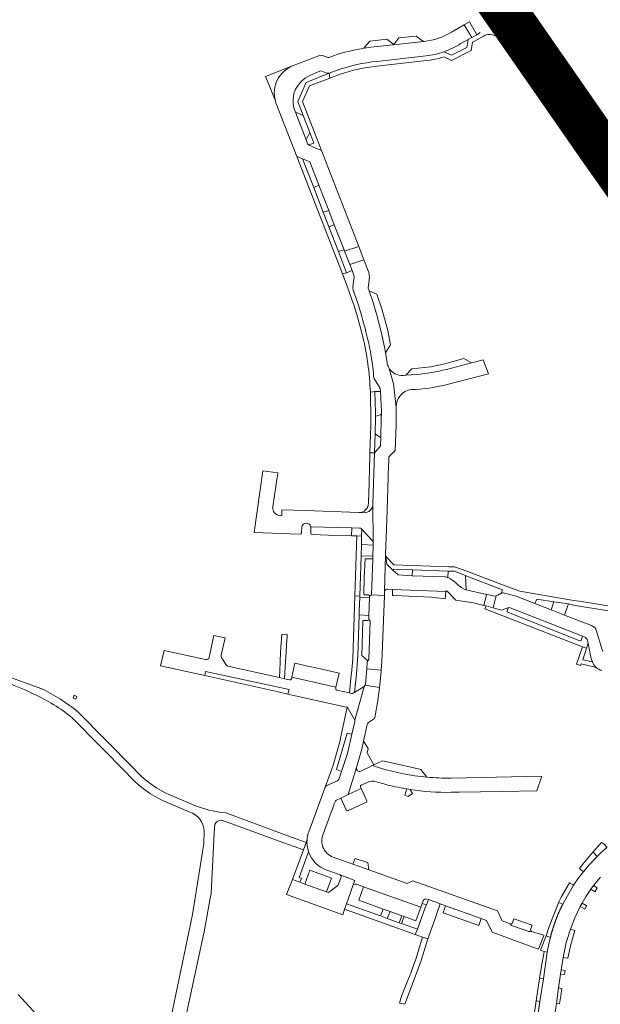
# Model space of a CAD drawing. Header units: metres. Extents: x 166325 to 190320, y 381923 to 404576.
# Tile 711 of 1056: x 177029 to 177224, y 394529 to 394860. Entities that reach past the tile are written whole.
import ezdxf

# ---------------------------------------------------------------- set-up
doc = ezdxf.new("R2010")
doc.units = ezdxf.units.M
for name, color, linetype, lineweight in [('B-WE-VH-VERHARDING_ASFALT-GV', 8, 'Continuous', 18), ('B-WE-VH-VERHARDING_BETONSTRAATSTEEN-GV', 8, 'Continuous', 18), ('B-WE-VH-VERHARDING_FUNDERING_ZAND-GV', 8, 'Continuous', 18), ('B-WE-VH-VERHARDING_GESLOTEN-GV', 8, 'Continuous', 18), ('B-WE-VH-VERHARDING_N-WEG', 8, 'Continuous', 18), ('B-WE-VH-VERHARDING_STRAATBAKSTEEN-GV', 8, 'Continuous', 18), ('X-XX-AL-TEKENBLAD-T50', 4, 'Continuous', 50)]:
    doc.layers.add(name, color=color, linetype=linetype, lineweight=lineweight)
doc.styles.add('NLCS-ISO-M500-T50', font='NLCS-ISO.ttf', dxfattribs={"height": 2.5})

msp = doc.modelspace()

# ---------------------------------------------------------------- linework, layer by layer
at = {"layer": 'B-WE-VH-VERHARDING_ASFALT-GV', "flags": 128}
msp.add_lwpolyline([(177035.567, 394524.336), (177028.198, 394532.403)], dxfattribs=at)
at = {"layer": 'B-WE-VH-VERHARDING_BETONSTRAATSTEEN-GV', "flags": 128}
for points in [[(177184.549, 394868.913), (177186.26, 394866.43), (177193.862, 394855.4), (177194.168, 394854.956), (177197.618, 394849.951), (177200.199, 394846.207), (177204.9, 394839.388), (177217.582, 394820.99), (177218.28, 394819.972), (177223.336, 394823.438), (177214.913, 394835.63), (177214.698, 394835.94), (177211.834, 394840.082), (177209.269, 394843.791), (177198.926, 394858.747), (177196.404, 394862.392), (177194.848, 394864.643), (177184.915, 394879.006), (177179.158, 394887.33), (177174.975, 394893.379), (177170.876, 394899.306), (177161.35, 394914.215)], [(177176.665, 394851.703), (177179.357, 394853.183), (177180.52, 394853.822), (177177.96, 394858.106), (177173.73, 394855.679)], [(177187.526, 394854.695), (177190.101, 394853.952), (177188.716, 394855.913), (177188.069, 394856.2)], [(177171.084, 394847.326), (177173.721, 394846.094), (177180.259, 394849.461), (177180.799, 394852.222), (177184.335, 394854.208)], [(177183.368, 394855.483), (177182.211, 394854.751), (177180.52, 394853.822), (177179.357, 394853.183), (177178.837, 394850.529), (177173.687, 394847.876), (177171.171, 394849.052)], [(177178.837, 394850.529), (177179.357, 394853.183), (177176.665, 394851.703)], [(177164.547, 394852.539), (177164.302, 394852.512), (177154.264, 394851.417), (177154.155, 394851.405), (177146.594, 394850.58), (177144.397, 394850.262), (177144.276, 394850.244), (177143.903, 394850.182)], [(177171.171, 394849.052), (177173.687, 394847.876), (177178.837, 394850.529)], [(177134.411, 394847.82), (177132.522, 394847.127), (177132.169, 394847.092), (177130.43, 394847.848), (177129.718, 394847.917), (177120.332, 394844.275)], [(177148.662, 394844.181), (177165.33, 394846.072), (177166.515, 394846.223)], [(177165.158, 394847.642), (177148.673, 394845.815)], [(177120.332, 394844.275), (177111.235, 394840.755), (177114.542, 394832.603)], [(177126.13, 394841.041), (177129.438, 394842.52), (177129.789, 394842.609), (177130.189, 394842.54), (177131.87, 394841.835), (177132.57, 394841.816), (177135.351, 394842.896)], [(177135.351, 394842.896), (177132.57, 394841.816), (177132.837, 394840.214), (177136.26, 394841.531)], [(177114.542, 394832.603), (177114.751, 394831.946), (177121.741, 394813.909), (177123.704, 394813.107), (177125.893, 394812.213), (177126.125, 394812.037), (177129.173, 394804.2), (177132.458, 394795.756), (177134.341, 394790.914), (177137.604, 394782.526), (177137.802, 394782.017), (177142.592, 394783.58), (177130.038, 394815.897), (177128.126, 394816.711), (177125.933, 394817.643), (177125.665, 394817.799), (177125.385, 394818.18), (177124.885, 394819.48), (177121.307, 394828.775), (177120.895, 394829.845)], [(177151.347, 394749.219), (177150.243, 394754.514), (177148.655, 394760.54), (177147.297, 394765.163), (177146.072, 394768.702), (177145.746, 394769.646), (177146.123, 394773.342), (177146.055, 394774.044), (177145.976, 394774.87), (177144.301, 394779.182), (177139.537, 394777.557), (177140.305, 394775.582), (177140.8, 394774.309)], [(177140.8, 394774.309), (177140.305, 394775.582), (177138.494, 394774.839), (177137.044, 394774.407), (177138.61, 394770.364), (177140.388, 394765.51)], [(177140.69, 394769.001), (177140.603, 394769.817), (177140.937, 394772.753)], [(177152.081, 394744.711), (177151.556, 394747.933), (177151.347, 394749.219)], [(177180.439, 394744.527), (177179.68, 394744.958), (177177.857, 394745.992), (177171.433, 394744.221), (177166.816, 394743.252), (177160.424, 394742.569), (177158.405, 394740.409), (177161.959, 394740.667)], [(177186.081, 394740.827), (177184.329, 394745.534), (177181.464, 394744.792), (177180.439, 394744.527), (177172.012, 394742.346)], [(177172.012, 394742.346), (177180.439, 394744.527)], [(177149.862, 394735.221), (177149.912, 394734.97), (177150.185, 394728.208), (177150.16, 394727.373), (177150.123, 394726.169), (177149.917, 394719.394), (177149.834, 394716.655), (177149.691, 394716.348), (177147.895, 394714.358), (177147.33, 394697.108), (177147.433, 394684.078), (177147.405, 394683.314), (177147.27, 394679.58), (177147.239, 394678.709), (177146.8, 394666.576), (177151.158, 394666.363), (177151.185, 394667.031), (177151.198, 394667.352), (177151.22, 394667.883), (177151.579, 394680.025), (177151.873, 394688.728), (177152.088, 394695.109), (177152.457, 394706.069), (177152.602, 394710.395), (177152.621, 394710.962), (177152.69, 394712.988), (177154.807, 394715.148), (177155.099, 394723.71), (177155.137, 394729.679), (177154.276, 394737.525), (177152.608, 394742.986)], [(177152.608, 394742.986), (177154.276, 394737.525), (177155.137, 394729.679)], [(177161.959, 394740.667), (177158.405, 394740.409), (177157.612, 394740.352)], [(177171.836, 394737.159), (177186.081, 394740.827)], [(177147.544, 394739.935), (177147.613, 394739.542), (177147.764, 394739.159), (177149.375, 394736.614)], [(177146.447, 394734.718), (177147.932, 394734.877), (177149.912, 394734.97), (177149.862, 394735.221)], [(177147.33, 394697.108), (177147.895, 394714.358), (177146.326, 394714.327), (177146.128, 394707.53)], [(177146.128, 394707.53), (177146.124, 394707.391), (177146.081, 394705.917), (177146.035, 394704.342), (177145.832, 394697.37)], [(177142.579, 394694.256), (177144.244, 394694.208)], [(177140.19, 394689.114), (177126.49, 394689.486), (177126.482, 394687.371)], [(177126.971, 394686.862), (177132.385, 394686.704), (177140.158, 394686.476), (177140.19, 394689.114)], [(177146.213, 394666.165), (177146.8, 394666.576), (177147.239, 394678.709), (177144.704, 394678.767), (177144.398, 394672.473), (177144.27, 394666.906)], [(177171.478, 394672.682), (177160.535, 394673.052), (177155.799, 394673.353), (177154.153, 394674.831), (177151.978, 394676.904), (177151.579, 394680.025), (177151.22, 394667.883)], [(177154.328, 394676.682), (177151.842, 394679.288), (177151.635, 394679.637), (177151.579, 394680.025), (177151.978, 394676.904), (177154.153, 394674.831), (177154.202, 394675.19), (177155.257, 394675.178), (177160.625, 394674.996), (177172.583, 394674.592), (177174.732, 394674.519), (177178.418, 394673.123), (177178.891, 394672.944), (177190.84, 394668.327), (177190.44, 394667.154)], [(177229.645, 394662.382), (177216.753, 394664.443), (177215.569, 394664.632), (177214.814, 394664.753), (177208.812, 394665.715), (177196.676, 394667.851), (177192.663, 394669.262), (177178.813, 394674.602), (177174.686, 394675.976), (177172.82, 394676.061), (177154.328, 394676.682)], [(177160.625, 394674.996), (177160.535, 394673.052), (177171.478, 394672.682)], [(177172.509, 394672.386), (177172.583, 394674.592), (177160.625, 394674.996)], [(177178.418, 394673.123), (177174.732, 394674.519), (177172.583, 394674.592), (177172.509, 394672.386)], [(177178.669, 394668.284), (177178.418, 394673.123)], [(177152.25, 394668.549), (177153.927, 394668.455), (177171.821, 394667.741)], [(177172.33, 394667.751), (177175.149, 394664.798), (177181.042, 394663.88), (177184.597, 394663.05), (177185.466, 394666.772)], [(177185.466, 394666.772), (177178.669, 394668.284)], [(177144.503, 394666.649), (177145.823, 394666.581)], [(177185.466, 394666.772), (177184.597, 394663.05), (177185.332, 394662.878), (177187.743, 394662.231), (177188.683, 394666.258)], [(177187.674, 394666.28), (177186.229, 394666.602), (177185.466, 394666.772)], [(177188.683, 394666.258), (177187.743, 394662.231), (177188.07, 394662.143), (177190.446, 394661.506)], [(177190.44, 394667.154), (177189.228, 394666.476)], [(177220.68, 394656.305), (177211.657, 394659.821), (177207.15, 394661.577), (177201.733, 394663.688), (177195.403, 394666.155), (177191.481, 394667.208)], [(177191.481, 394667.208), (177195.403, 394666.155), (177201.733, 394663.688), (177202.319, 394665.21), (177208.118, 394664.225), (177212.953, 394663.627), (177215.271, 394663.076), (177227.24, 394661.164)], [(177185.332, 394662.878), (177184.936, 394661.918), (177217.679, 394649.155), (177219.044, 394648.731), (177219.558, 394650.348), (177219.381, 394651.172)], [(177218.299, 394652.493), (177217.738, 394652.713), (177217.204, 394651.289), (177216.99, 394651.212), (177216.79, 394651.216), (177192.321, 394660.888), (177192.882, 394662.32), (177192.581, 394662.261), (177190.446, 394661.506), (177188.07, 394662.143), (177187.743, 394662.231), (177185.332, 394662.878)], [(177190.446, 394661.506), (177192.581, 394662.261), (177192.882, 394662.32), (177193.363, 394662.271), (177217.738, 394652.713), (177218.299, 394652.493)], [(177143.902, 394657.647), (177143.58, 394646.287), (177145.651, 394644.445), (177145.985, 394644.863), (177146.39, 394657.855), (177145.904, 394658.357)], [(177145.535, 394657.972), (177144.265, 394658.008)], [(177224.481, 394647.622), (177224.291, 394648.091), (177222.404, 394654.421)], [(177097.953, 394643.169), (177096.496, 394645.594), (177096.367, 394645.952), (177096.357, 394646.375), (177097.678, 394652.184), (177093.842, 394652.978), (177092.333, 394645.632)], [(177219.381, 394651.172), (177219.558, 394650.348), (177220.449, 394646.197), (177220.637, 394645.199), (177221.03, 394644.105)], [(177091.128, 394644.85), (177077.201, 394647.915), (177075.978, 394642.816), (177090.845, 394639.497), (177091.09, 394640.836), (177119.199, 394634.808), (177118.763, 394633.264), (177137.267, 394629.133), (177138.63, 394628.829), (177138.863, 394628.683), (177139.043, 394628.476), (177141.26, 394624.543), (177144.356, 394635.802), (177141.105, 394633.809), (177140.835, 394633.643), (177140.453, 394633.501), (177140.065, 394633.506), (177139.44, 394633.643), (177135.187, 394634.57)], [(177218.457, 394646.886), (177219.044, 394648.731), (177217.679, 394649.155), (177215.64, 394643.324), (177217.043, 394642.839), (177217.226, 394643.405), (177222.293, 394642.235)], [(177221.03, 394644.105), (177217.813, 394644.793), (177218.457, 394646.886)], [(177119.327, 394638.073), (177117.609, 394638.456), (177115.913, 394638.834), (177098.625, 394642.685)], [(177134.804, 394635.168), (177134.907, 394635.639), (177120.042, 394638.924), (177119.966, 394638.419)], [(177149.569, 394635.537), (177144.748, 394636.234), (177144.356, 394635.802), (177141.26, 394624.543), (177141.248, 394624.095), (177140.24, 394619.76), (177138.733, 394613.275), (177136.802, 394607.303)], [(177141.248, 394624.095), (177141.26, 394624.543), (177139.043, 394628.476), (177138.863, 394628.683), (177138.63, 394628.829), (177136.904, 394620.48)], [(177130.584, 394586.196), (177133.205, 394593.305), (177134.067, 394595.644), (177134.34, 394596.383), (177134.592, 394597.067), (177134.789, 394597.427), (177135.099, 394597.689), (177136.488, 394598.332), (177139.033, 394599.512), (177141.833, 394608.573), (177143.536, 394614.813), (177144.136, 394617.472), (177145.406, 394623.109), (177145.57, 394623.48), (177145.867, 394623.746), (177147.548, 394624.8), (177147.791, 394625.069), (177147.93, 394625.383)], [(177135.967, 394604.752), (177136.022, 394604.891), (177136.802, 394607.303), (177135.117, 394607.97), (177138.657, 394620.184), (177140.24, 394619.76), (177141.248, 394624.095)], [(177145.359, 394613.556), (177145.67, 394615.002), (177144.136, 394617.472), (177143.536, 394614.813), (177141.833, 394608.573)], [(177143.235, 394607.405), (177147.19, 394609.276), (177147.629, 394609.484), (177145.359, 394613.556)], [(177161.027, 394608.515), (177154.163, 394610.034), (177150.504, 394610.844), (177147.629, 394609.484), (177147.19, 394609.276), (177149.901, 394608.428)], [(177165.371, 394605.355), (177163.373, 394607.963), (177161.027, 394608.515)], [(177133.376, 394607.842), (177131.319, 394602.041), (177131.497, 394602.317), (177131.802, 394602.536), (177135.394, 394604.185)], [(177136.802, 394607.303), (177136.022, 394604.891), (177135.967, 394604.752)], [(177135.394, 394604.185), (177131.802, 394602.536), (177131.497, 394602.317), (177131.319, 394602.041), (177125.779, 394587.006)], [(177143.369, 394601.521), (177139.033, 394599.512), (177136.488, 394598.332), (177138.368, 394594.343)], [(177145.244, 394597.447), (177143.369, 394601.521)], [(177138.892, 394594.1), (177138.965, 394594.127), (177145.114, 394596.999)], [(177125.26, 394584.95), (177125.225, 394584.676), (177125.198, 394584.404)], [(177124.854, 394583.465), (177123.948, 394580.989), (177120.269, 394570.936), (177122.81, 394570.053), (177123.326, 394571.422), (177122.588, 394571.703), (177125.702, 394580.304)], [(177125.198, 394584.404), (177124.854, 394583.465)], [(177130.521, 394581.877), (177130.358, 394582.366)], [(177140.519, 394576.142), (177133.98, 394578.477)], [(177224.029, 394580.044), (177222.663, 394578.748), (177220.085, 394576.073), (177218.018, 394573.597), (177216.347, 394571.518), (177214.684, 394569.047), (177211.066, 394562.721), (177211.024, 394562.636), (177210.983, 394562.552), (177210.941, 394562.467), (177210.9, 394562.383), (177210.859, 394562.298), (177210.818, 394562.213), (177210.777, 394562.128), (177210.736, 394562.043), (177210.696, 394561.958), (177210.655, 394561.873), (177210.615, 394561.788), (177210.575, 394561.703), (177210.535, 394561.617), (177210.495, 394561.532), (177210.455, 394561.446), (177210.415, 394561.361), (177210.376, 394561.275), (177210.337, 394561.19), (177210.297, 394561.104), (177210.258, 394561.018), (177210.219, 394560.933), (177210.181, 394560.847), (177210.142, 394560.761), (177210.103, 394560.675), (177210.065, 394560.589), (177210.027, 394560.503), (177209.989, 394560.416), (177209.913, 394560.244), (177209.875, 394560.157), (177209.838, 394560.071), (177209.801, 394559.984), (177209.763, 394559.898), (177209.726, 394559.811), (177209.689, 394559.725), (177209.652, 394559.638), (177209.616, 394559.551), (177209.579, 394559.464), (177209.507, 394559.29), (177209.471, 394559.203), (177209.363, 394558.942), (177209.328, 394558.854), (177209.292, 394558.767), (177209.257, 394558.68), (177209.222, 394558.592), (177209.187, 394558.505), (177209.152, 394558.417), (177209.117, 394558.33), (177209.083, 394558.242), (177209.048, 394558.154), (177209.014, 394558.066), (177208.98, 394557.979), (177208.946, 394557.891), (177208.912, 394557.803), (177208.879, 394557.715), (177208.845, 394557.627), (177208.812, 394557.539), (177208.778, 394557.45), (177208.745, 394557.362), (177208.712, 394557.274), (177208.68, 394557.186), (177208.647, 394557.097), (177208.614, 394557.009), (177208.582, 394556.92), (177208.55, 394556.832), (177208.518, 394556.743), (177208.486, 394556.654), (177208.454, 394556.566), (177208.422, 394556.477), (177208.391, 394556.388), (177208.359, 394556.299), (177208.328, 394556.21), (177208.297, 394556.122), (177208.266, 394556.033), (177208.235, 394555.943), (177208.205, 394555.854), (177208.174, 394555.765), (177208.144, 394555.676), (177208.114, 394555.587), (177208.084, 394555.497), (177208.024, 394555.319), (177207.994, 394555.229), (177207.965, 394555.14), (177207.935, 394555.05), (177207.906, 394554.961), (177207.877, 394554.871), (177207.848, 394554.781), (177207.82, 394554.692), (177207.791, 394554.602), (177207.762, 394554.512), (177207.734, 394554.422), (177207.706, 394554.332), (177207.678, 394554.242), (177207.65, 394554.152), (177207.622, 394554.062), (177207.595, 394553.972), (177207.567, 394553.882), (177207.54, 394553.792), (177207.513, 394553.701), (177207.486, 394553.611), (177207.459, 394553.521), (177207.432, 394553.43), (177207.406, 394553.34), (177207.379, 394553.25), (177207.353, 394553.159), (177207.327, 394553.068), (177207.301, 394552.978), (177207.275, 394552.887), (177207.25, 394552.797), (177207.224, 394552.706), (177207.174, 394552.524), (177207.149, 394552.434), (177207.124, 394552.343), (177207.099, 394552.252), (177207.074, 394552.161), (177207.05, 394552.07), (177207.025, 394551.979), (177207.001, 394551.888), (177206.977, 394551.797), (177206.953, 394551.705), (177206.93, 394551.614), (177206.906, 394551.523), (177206.397, 394549.327), (177205.873, 394546.589), (177204.553, 394537.602), (177203.412, 394530.049), (177199.859, 394505.717)], [(177200.609, 394553.558), (177199.718, 394553.492), (177193.909, 394555.519), (177193.404, 394556.145), (177190.764, 394557.087), (177189.106, 394560.451), (177160.737, 394570.524), (177158.798, 394569.616), (177145.959, 394574.2), (177144.386, 394574.762), (177140.519, 394576.142)], [(177136.615, 394571.869), (177135.735, 394569.452), (177135.478, 394569.017), (177132.369, 394566.587), (177131.728, 394566.827), (177124.493, 394569.468), (177122.81, 394570.053), (177120.269, 394570.936), (177118.323, 394565.914), (177137.154, 394559.159), (177137.797, 394560.977), (177138.455, 394562.836), (177140.681, 394569.154)], [(177131.849, 394574.101), (177136.334, 394572.521), (177141.256, 394570.692), (177141.137, 394570.447), (177140.681, 394569.154), (177140.774, 394569.212), (177141.088, 394569.348), (177141.426, 394569.408), (177141.768, 394569.389), (177142.096, 394569.29), (177144.107, 394568.579), (177163.423, 394561.703), (177163.883, 394562.969)], [(177140.681, 394569.154), (177141.137, 394570.447), (177141.256, 394570.692), (177136.334, 394572.521)], [(177207.569, 394519.876), (177208.965, 394529.389), (177209.695, 394534.58), (177210.371, 394539.217), (177210.577, 394540.628), (177211.204, 394544.774), (177211.212, 394544.824), (177212.237, 394549.864), (177213.623, 394554.352), (177215.085, 394558.139), (177216.906, 394561.865), (177216.93, 394561.914), (177217.621, 394563.068), (177218.982, 394565.341), (177220.542, 394567.711), (177221.423, 394569.005), (177223.718, 394571.8)], [(177164.2, 394563.841), (177163.883, 394562.969), (177165.283, 394562.46), (177166.015, 394564.229)], [(177163.883, 394562.969), (177164.2, 394563.841)], [(177166.015, 394564.229), (177165.459, 394564.43)], [(177165.459, 394564.43), (177166.015, 394564.229), (177169.917, 394562.822), (177171.72, 394562.171), (177183.66, 394557.864), (177185.449, 394557.218), (177187.318, 394553.258), (177202.257, 394547.81), (177202.932, 394547.564), (177204.691, 394552.144), (177204.741, 394552.275), (177200.609, 394553.558)], [(177193.404, 394556.145), (177193.909, 394555.519), (177199.718, 394553.492), (177200.609, 394553.558)], [(177200.854, 394555.626), (177194.63, 394557.831), (177194.177, 394556.382)], [(177200.285, 394554.197), (177200.854, 394555.626)]]:
    msp.add_lwpolyline(points, dxfattribs=at)
for points in [[(177179.793, 394859.157), (177177.96, 394858.106), (177180.52, 394853.822), (177182.211, 394854.751)], [(177151.944, 394853.302), (177146.302, 394852.669), (177144.276, 394850.244), (177144.397, 394850.262), (177146.594, 394850.58), (177154.155, 394851.405), (177154.264, 394851.417), (177154.214, 394851.465), (177153.877, 394851.787)], [(177161.884, 394854.326), (177155.988, 394853.727), (177154.679, 394851.941), (177154.264, 394851.417), (177164.302, 394852.512)], [(177123.686, 394832.339), (177126.008, 394837.588), (177132.837, 394840.214), (177132.57, 394841.816), (177124.878, 394838.729), (177122.052, 394832.399), (177123.915, 394827.587), (177126.093, 394821.962), (177127.476, 394818.39), (177125.665, 394817.799), (177125.933, 394817.643), (177128.126, 394816.711), (177130.038, 394815.897), (177127.718, 394821.903)], [(177123.915, 394827.587), (177121.307, 394828.775), (177124.885, 394819.48), (177126.093, 394821.962)], [(177219.706, 394817.893), (177224.76, 394821.36), (177224.036, 394822.416), (177223.336, 394823.438), (177218.28, 394819.972), (177218.979, 394818.953)], [(177130.635, 394795.173), (177127.422, 394803.487), (177123.704, 394813.107), (177121.741, 394813.909), (177137.044, 394774.407), (177138.494, 394774.839), (177135.755, 394781.925), (177132.546, 394790.23)], [(177129.173, 394804.2), (177127.422, 394803.487), (177130.635, 394795.173), (177132.458, 394795.756)], [(177134.341, 394790.914), (177132.546, 394790.23), (177135.755, 394781.925), (177137.604, 394782.526)], [(177142.592, 394783.58), (177137.802, 394782.017), (177139.537, 394777.557), (177144.301, 394779.182)], [(177150.351, 394762.699), (177148.679, 394767.611), (177146.072, 394768.702), (177147.297, 394765.163), (177148.655, 394760.54), (177150.243, 394754.514), (177151.347, 394749.219), (177151.556, 394747.933), (177153.271, 394750.624), (177152.27, 394755.415)], [(177148.156, 394726.272), (177148.165, 394726.689), (177148.189, 394727.796), (177147.932, 394734.877), (177146.447, 394734.718), (177146.503, 394731.955), (177146.585, 394727.911), (177146.578, 394723.867), (177146.563, 394723.197), (177146.501, 394720.363), (177146.326, 394714.327), (177147.895, 394714.358), (177148.035, 394720.737)], [(177150.123, 394726.169), (177150.16, 394727.373), (177149.71, 394727.092), (177149.222, 394726.881), (177148.709, 394726.746), (177148.165, 394726.689), (177148.156, 394726.272), (177148.035, 394720.737), (177149.917, 394719.394)], [(177143.593, 394688.623), (177143.483, 394688.743), (177143.159, 394688.966), (177142.773, 394689.044), (177140.19, 394689.114), (177140.158, 394686.476), (177141.902, 394686.425), (177143.522, 394686.373)], [(177143.312, 394679.763), (177143.431, 394683.506), (177143.522, 394686.373), (177141.902, 394686.425), (177141.234, 394666.275), (177142.882, 394666.226)], [(177147.405, 394683.314), (177143.431, 394683.506), (177143.312, 394679.763), (177147.27, 394679.58)], [(177171.821, 394667.741), (177153.927, 394668.455), (177153.857, 394666.38), (177154.392, 394666.363), (177166.98, 394665.793), (177171.558, 394665.31)], [(177142.681, 394659.883), (177142.721, 394661.15), (177142.87, 394665.807), (177142.882, 394666.226), (177141.234, 394666.275), (177140.534, 394645.145), (177140.068, 394640.243), (177140.019, 394639.727), (177139.44, 394633.643), (177140.065, 394633.506), (177140.453, 394633.501), (177140.835, 394633.643), (177141.105, 394633.809), (177141.807, 394640.048), (177142.245, 394646.13)], [(177142.87, 394665.807), (177142.721, 394661.15), (177142.681, 394659.883), (177145.958, 394659.731), (177146.196, 394665.732)], [(177146.213, 394666.165), (177146.196, 394665.732), (177145.958, 394659.731), (177145.904, 394658.357), (177146.39, 394657.855), (177145.985, 394644.863), (177145.651, 394644.445), (177145.423, 394644.16), (177145.241, 394641.756), (177150.099, 394641.285), (177150.265, 394644.157), (177151.158, 394666.363), (177146.8, 394666.576)], [(177193.363, 394662.271), (177192.882, 394662.32), (177192.321, 394660.888), (177216.79, 394651.216), (177216.99, 394651.212), (177217.204, 394651.289), (177217.738, 394652.713)], [(177212.75, 394663.031), (177212.953, 394663.627), (177208.118, 394664.225), (177207.15, 394661.577), (177211.657, 394659.821)], [(177117.947, 394644.222), (177118.126, 394647.28), (177118.302, 394649.813), (177118.5, 394652.666), (177118.544, 394653.297), (177116.763, 394653.425), (177116.306, 394647.307), (177116.013, 394641.081), (177115.913, 394638.834), (177117.609, 394638.456)], [(177135.935, 394640.333), (177128.659, 394641.938), (177125.411, 394642.654), (177121.079, 394643.61), (177120.042, 394638.924), (177134.907, 394635.639)], [(177150.083, 394641.004), (177150.099, 394641.285), (177145.241, 394641.756), (177144.851, 394636.61), (177144.748, 394636.234), (177149.569, 394635.537), (177149.781, 394637.484)], [(177091.09, 394640.836), (177090.845, 394639.497), (177115.04, 394634.095), (177118.763, 394633.264), (177119.199, 394634.808)], [(177140.24, 394619.76), (177138.657, 394620.184), (177135.117, 394607.97), (177136.802, 394607.303), (177138.733, 394613.275)], [(177159.77, 394601.235), (177158.693, 394601.41), (177157.982, 394599.312), (177159.113, 394598.908), (177160.654, 394599.905)], [(177141.407, 394578.088), (177140.519, 394576.142), (177144.386, 394574.762), (177145.959, 394574.2), (177145.614, 394576.685), (177145.185, 394576.828)], [(177133.358, 394571.473), (177126.131, 394574.071), (177124.493, 394569.468), (177131.728, 394566.827)], [(177144.107, 394568.579), (177142.586, 394564.011), (177150.761, 394561.079), (177153.127, 394560.231), (177157.028, 394558.832), (177157.763, 394558.568), (177161.763, 394557.134), (177163.423, 394561.703)], [(177152.151, 394557.925), (177149.864, 394558.745), (177138.455, 394562.836), (177137.797, 394560.977), (177161.498, 394552.518), (177162.269, 394554.297), (177156.916, 394556.217), (177156.176, 394556.482)], [(177168.648, 394559.129), (177168.824, 394559.616), (177169.917, 394562.822), (177166.015, 394564.229), (177165.283, 394562.46), (177164.759, 394561.193), (177162.269, 394554.297), (177161.498, 394552.518), (177163.99, 394551.629), (177165.713, 394551.014)], [(177171.72, 394562.171), (177170.883, 394559.804), (177182.841, 394555.565), (177183.66, 394557.864)], [(177153.127, 394560.231), (177150.761, 394561.079), (177149.864, 394558.745), (177152.151, 394557.925)], [(177157.763, 394558.568), (177157.028, 394558.832), (177156.176, 394556.482), (177156.916, 394556.217)], [(177165.713, 394551.014), (177163.99, 394551.629), (177161.704, 394544.269), (177160.914, 394542.077), (177160.01, 394539.565), (177158.926, 394536.861), (177156.913, 394531.839), (177156.23, 394529.488), (177158.071, 394529.139), (177162.649, 394541.367), (177163.465, 394543.732)]]:
    msp.add_lwpolyline(points, close=True, dxfattribs=at)
at = {"layer": 'B-WE-VH-VERHARDING_BETONSTRAATSTEEN-GV'}
for points in [[(177173.73, 394855.679, -0.1162956), (177164.547, 394852.539)], [(177184.335, 394854.208, -0.2541162), (177187.526, 394854.695)], [(177143.903, 394850.182, 0.0383338), (177134.411, 394847.82)], [(177171.171, 394849.052, 0.0544034), (177176.665, 394851.703)], [(177165.158, 394847.642, 0.0551822), (177171.171, 394849.052)], [(177166.515, 394846.223, 0.0436023), (177171.084, 394847.326)], [(177114.542, 394832.603, -0.3834696), (177120.332, 394844.275)], [(177135.351, 394842.896, -0.0596727), (177148.673, 394845.815)], [(177136.26, 394841.531, -0.0566038), (177148.662, 394844.181)], [(177120.895, 394829.845, -0.3834641), (177126.13, 394841.041)], [(177140.937, 394772.753, 0.1676828), (177140.8, 394774.309)], [(177146.449, 394748.387, 0.0377945), (177140.69, 394769.001)], [(177140.388, 394765.51, -0.0221315), (177143.783, 394753.809)], [(177143.783, 394753.809, -0.051863), (177146.447, 394734.718)], [(177147.544, 394739.935, 0.034667), (177146.449, 394748.387)], [(177152.608, 394742.986, -0.0922427), (177152.081, 394744.711)], [(177157.612, 394740.352, -0.3129242), (177152.608, 394742.986)], [(177172.012, 394742.346, -0.0442764), (177161.959, 394740.667)], [(177160.196, 394735.55, 0.0437243), (177171.836, 394737.159)], [(177149.375, 394736.614, -0.1097254), (177149.862, 394735.221)], [(177155.137, 394729.679, -0.3881119), (177160.196, 394735.55)], [(177145.832, 394697.37, -0.4132229), (177142.579, 394694.256)], [(177126.482, 394687.371, 0.4028045), (177126.971, 394686.862)], [(177172.509, 394672.386, 0.0350885), (177171.478, 394672.682)], [(177175.662, 394670.18, 0.0964617), (177172.509, 394672.386)], [(177151.22, 394667.883, -0.3161542), (177152.25, 394668.549)], [(177171.821, 394667.741, -0.6326398), (177172.33, 394667.751)], [(177175.662, 394670.18, 0.1045752), (177178.669, 394668.284)], [(177144.27, 394666.906, 0.37561), (177144.503, 394666.649)], [(177145.823, 394666.581, -0.4193192), (177146.213, 394666.165)], [(177188.683, 394666.258, -0.128844), (177187.674, 394666.28)], [(177189.228, 394666.476, -0.0740274), (177188.683, 394666.258)], [(177191.481, 394667.208, 0.1537332), (177190.44, 394667.154)], [(177144.265, 394658.008, 0.428174), (177143.902, 394657.647)], [(177145.904, 394658.357, -0.3209236), (177145.535, 394657.972)], [(177222.404, 394654.421, 0.2777354), (177220.68, 394656.305)], [(177219.381, 394651.172, 0.2584777), (177218.299, 394652.493)], [(177092.333, 394645.632, -0.418228), (177091.128, 394644.85)], [(177098.625, 394642.685, -0.2057857), (177097.953, 394643.169)], [(177221.03, 394644.105, 0.1171339), (177222.293, 394642.235)], [(177222.293, 394642.235, 0.1124492), (177224.17, 394641.16)], [(177119.966, 394638.419, -0.409449), (177119.327, 394638.073)], [(177135.187, 394634.57, -0.4128949), (177134.804, 394635.168)], [(177147.93, 394625.383, 0.0215779), (177149.569, 394635.537)], [(177136.904, 394620.48, -0.0341704), (177133.376, 394607.842)], [(177141.833, 394608.573, 0.6389279), (177143.235, 394607.405)], [(177135.967, 394604.752, -0.1771882), (177135.394, 394604.185)], [(177145.114, 394596.999, 0.3704344), (177145.244, 394597.447)], [(177138.368, 394594.343, 0.3609443), (177138.892, 394594.1)], [(177125.779, 394587.006, 0.053986), (177125.26, 394584.95)], [(177130.358, 394582.366, -0.169187), (177130.584, 394586.196)], [(177125.702, 394580.304, -0.1038916), (177125.198, 394584.404)], [(177133.98, 394578.477, -0.217962), (177130.521, 394581.877)], [(177125.702, 394580.304, 0.2293122), (177131.849, 394574.101)], [(177136.334, 394572.521, -0.3974488), (177136.615, 394571.869)], [(177165.459, 394564.43, 0.4122915), (177164.2, 394563.841)], [(177194.177, 394556.382, -0.4671271), (177193.404, 394556.145)], [(177200.609, 394553.558, -0.3913875), (177200.285, 394554.197)]]:
    msp.add_lwpolyline(points, format="xyb", dxfattribs=at)
at = {"layer": 'B-WE-VH-VERHARDING_FUNDERING_ZAND-GV', "flags": 128}
for points in [[(177036.088, 394635.073), (176991.502, 394651.164)], [(177046.271, 394625.348), (177064.847, 394606.497)], [(177066.856, 394608.377), (177048.229, 394627.278)], [(177086.704, 394596.213), (177077.797, 394600.001)], [(177076.647, 394597.501), (177085.628, 394593.682)], [(177096.525, 394590.918), (177115.777, 394583.814), (177123.948, 394580.989), (177124.854, 394583.465), (177116.566, 394586.401), (177097.964, 394593.407)], [(177073.676, 394505.578), (177078.731, 394504.465), (177079.326, 394506.695), (177079.688, 394508.262), (177084.568, 394525.456), (177085.802, 394531.127), (177090.509, 394552.981), (177090.585, 394553.394), (177092.549, 394564.005), (177092.962, 394566.239), (177094.022, 394586.584), (177094.176, 394589.547)], [(177090.677, 394587.144), (177090.508, 394583.051), (177086.699, 394559.181), (177077.245, 394513.585)]]:
    msp.add_lwpolyline(points, dxfattribs=at)
at = {"layer": 'B-WE-VH-VERHARDING_FUNDERING_ZAND-GV'}
for points in [[(177006.47, 394643.207, -0.0440917), (177033.442, 394633.288)], [(177048.229, 394627.278, 0.0571985), (177036.088, 394635.073)], [(177033.442, 394633.288, -0.0612164), (177046.271, 394625.348)], [(177077.797, 394600.001, -0.0961358), (177066.856, 394608.377)], [(177064.847, 394606.497, 0.0962689), (177076.647, 394597.501)], [(177097.964, 394593.407, -0.0848974), (177086.704, 394596.213)], [(177085.628, 394593.682, -0.317152), (177090.677, 394587.144)], [(177094.176, 394589.547, -0.2552602), (177096.525, 394590.918)]]:
    msp.add_lwpolyline(points, format="xyb", dxfattribs=at)
at = {"layer": 'B-WE-VH-VERHARDING_GESLOTEN-GV', "flags": 128}
msp.add_lwpolyline([(177047.902, 394632.515), (177046.955, 394632.869), (177046.601, 394631.922), (177047.548, 394631.568)], close=True, dxfattribs=at)
at = {"layer": 'B-WE-VH-VERHARDING_N-WEG', "const_width": 15, "flags": 128}
msp.add_lwpolyline([(177040.498, 395080.488), (177223.541, 394816.895), (177245.327, 394785.998), (177259.958, 394758.039), (177266.165, 394740.401), (177282.595, 394700.867), (177291.008, 394686.941), (177312.429, 394637.311), (177317.972, 394621.317), (177337.043, 394569.775), (177357.866, 394527.763), (177393.357, 394464.839), (177406.814, 394438.68), (177420.785, 394419.864), (177428.82, 394403.743), (177437.833, 394375.733), (177446.722, 394323.784), (177483.416, 394147.589), (177493.181, 394110.474), (177509.478, 394043.471), (177565.417, 393842.392), (177575.202, 393807.059)], dxfattribs=at)
at = {"layer": 'B-WE-VH-VERHARDING_STRAATBAKSTEEN-GV', "flags": 128}
for points in [[(177204.9, 394839.388), (177204.577, 394836.742), (177215.04, 394821.639), (177217.582, 394820.99)], [(177219.035, 394815.234), (177219.344, 394814.919), (177222.845, 394809.812), (177228.654, 394801.341), (177233.022, 394794.969), (177242.448, 394780.82), (177240.478, 394779.469), (177241.682, 394776.62), (177242.384, 394776.935), (177242.777, 394776.027), (177244.233, 394776.778), (177246.475, 394778.087), (177242.517, 394784.368), (177238.819, 394790.026), (177219.706, 394817.893), (177218.979, 394818.953), (177216.535, 394817.279), (177218.409, 394815.872)], [(177225.93, 394581.763), (177225.892, 394581.801), (177224.836, 394582.93), (177224.581, 394583.203), (177224.111, 394583.459), (177221.161, 394580.227), (177221.465, 394579.928), (177222.663, 394578.748), (177224.029, 394580.044)], [(177221.161, 394580.227), (177217.766, 394576.142), (177216.645, 394574.659), (177216.812, 394574.53), (177218.018, 394573.597), (177220.085, 394576.073), (177222.663, 394578.748), (177221.465, 394579.928)], [(177211.066, 394562.721), (177214.684, 394569.047), (177213.506, 394569.756), (177213.378, 394569.833), (177210.528, 394565.06), (177209.69, 394563.296), (177210.011, 394563.162)], [(177220.542, 394567.711), (177221.504, 394567.042), (177221.826, 394566.818), (177222.622, 394568.237), (177222.304, 394568.441), (177221.423, 394569.005)], [(177209.417, 394562.599), (177208.489, 394560.231), (177207.569, 394557.827), (177207.567, 394557.822), (177206.638, 394555.393), (177206.419, 394554.821), (177205.45, 394552.017), (177206.906, 394551.523), (177206.93, 394551.614), (177206.953, 394551.705), (177206.977, 394551.797), (177207.001, 394551.888), (177207.025, 394551.979), (177207.05, 394552.07), (177207.074, 394552.161), (177207.099, 394552.252), (177207.124, 394552.343), (177207.149, 394552.434), (177207.174, 394552.524), (177207.224, 394552.706), (177207.25, 394552.797), (177207.275, 394552.887), (177207.301, 394552.978), (177207.327, 394553.068), (177207.353, 394553.159), (177207.379, 394553.25), (177207.406, 394553.34), (177207.432, 394553.43), (177207.459, 394553.521), (177207.486, 394553.611), (177207.513, 394553.701), (177207.54, 394553.792), (177207.567, 394553.882), (177207.595, 394553.972), (177207.622, 394554.062), (177207.65, 394554.152), (177207.678, 394554.242), (177207.706, 394554.332), (177207.734, 394554.422), (177207.762, 394554.512), (177207.791, 394554.602), (177207.82, 394554.692), (177207.848, 394554.781), (177207.877, 394554.871), (177207.906, 394554.961), (177207.935, 394555.05), (177207.965, 394555.14), (177207.994, 394555.229), (177208.024, 394555.319), (177208.084, 394555.497), (177208.114, 394555.587), (177208.144, 394555.676), (177208.174, 394555.765), (177208.205, 394555.854), (177208.235, 394555.943), (177208.266, 394556.033), (177208.297, 394556.122), (177208.328, 394556.21), (177208.359, 394556.299), (177208.391, 394556.388), (177208.422, 394556.477), (177208.454, 394556.566), (177208.486, 394556.654), (177208.518, 394556.743), (177208.55, 394556.832), (177208.582, 394556.92), (177208.614, 394557.009), (177208.647, 394557.097), (177208.68, 394557.186), (177208.712, 394557.274), (177208.745, 394557.362), (177208.778, 394557.45), (177208.812, 394557.539), (177208.845, 394557.627), (177208.879, 394557.715), (177208.912, 394557.803), (177208.946, 394557.891), (177208.98, 394557.979), (177209.014, 394558.066), (177209.048, 394558.154), (177209.083, 394558.242), (177209.117, 394558.33), (177209.152, 394558.417), (177209.187, 394558.505), (177209.222, 394558.592), (177209.257, 394558.68), (177209.292, 394558.767), (177209.328, 394558.854), (177209.363, 394558.942), (177209.471, 394559.203), (177209.507, 394559.29), (177209.579, 394559.464), (177209.616, 394559.551), (177209.652, 394559.638), (177209.689, 394559.725), (177209.726, 394559.811), (177209.763, 394559.898), (177209.801, 394559.984), (177209.838, 394560.071), (177209.875, 394560.157), (177209.913, 394560.244), (177209.989, 394560.416), (177210.027, 394560.503), (177210.065, 394560.589), (177210.103, 394560.675), (177210.142, 394560.761), (177210.181, 394560.847), (177210.219, 394560.933), (177210.258, 394561.018), (177210.297, 394561.104), (177210.337, 394561.19), (177210.376, 394561.275), (177210.415, 394561.361), (177210.455, 394561.446), (177210.495, 394561.532), (177210.535, 394561.617), (177210.575, 394561.703), (177210.615, 394561.788), (177210.655, 394561.873), (177210.696, 394561.958), (177210.736, 394562.043), (177210.777, 394562.128), (177210.818, 394562.213), (177210.859, 394562.298), (177210.9, 394562.383), (177210.941, 394562.467), (177210.983, 394562.552), (177211.024, 394562.636), (177211.066, 394562.721), (177210.011, 394563.162), (177209.69, 394563.296)], [(177219.157, 394562.2), (177218.987, 394562.296), (177217.621, 394563.068), (177216.93, 394561.914), (177216.906, 394561.865), (177218.381, 394561.088), (177218.537, 394561.006)], [(177206.397, 394549.327), (177206.906, 394551.523), (177205.45, 394552.017), (177203.64, 394547.306), (177203.62, 394547.255), (177204.798, 394546.848), (177204.867, 394546.824), (177205.873, 394546.589)], [(177215.155, 394553.816), (177213.623, 394554.352), (177212.237, 394549.864), (177211.212, 394544.824), (177211.204, 394544.774), (177212.621, 394544.569), (177212.832, 394544.538), (177213.771, 394549.132)], [(177205.873, 394546.589), (177204.867, 394546.824), (177204.586, 394545.406), (177204.029, 394542.601), (177203.297, 394537.756), (177203.453, 394537.737), (177204.553, 394537.602)], [(177211.637, 394539.051), (177211.913, 394540.429), (177210.577, 394540.628), (177210.371, 394539.217)], [(177203.412, 394530.049), (177204.553, 394537.602), (177203.453, 394537.737), (177203.297, 394537.756), (177202.153, 394530.237), (177202.342, 394530.209)], [(177210.791, 394534.423), (177209.695, 394534.58), (177208.965, 394529.389), (177209.962, 394529.241), (177210.036, 394529.23), (177210.418, 394531.856)]]:
    msp.add_lwpolyline(points, close=True, dxfattribs=at)
for points in [[(177258.433, 394768.396), (177257.795, 394769.863), (177256.648, 394772.502), (177256.336, 394773.22), (177247.689, 394787.648), (177241.741, 394796.568), (177224.76, 394821.36), (177219.706, 394817.893), (177238.819, 394790.026), (177242.517, 394784.368), (177246.475, 394778.087), (177247.204, 394776.93), (177251.184, 394769.79), (177251.88, 394768.174), (177252.423, 394766.915), (177261.688, 394745.421), (177262.133, 394743.705), (177262.302, 394742.29)], [(177113.675, 394695.54), (177113.696, 394696.206), (177115.362, 394707.574), (177110.345, 394708.265), (177107.481, 394687.535), (177119.566, 394687.107), (177122.827, 394686.992), (177122.971, 394686.987)], [(177144.244, 394694.208), (177142.579, 394694.256), (177124.701, 394694.929), (177116.74, 394695.228), (177116.688, 394693.624)], [(177126.49, 394689.486), (177140.19, 394689.114), (177142.773, 394689.044), (177143.159, 394688.966), (177143.483, 394688.743), (177143.593, 394688.623), (177147.186, 394684.814), (177147.362, 394684.516), (177147.433, 394684.078), (177147.33, 394697.108)], [(177123.354, 394687.456), (177123.385, 394689.443)], [(177141.833, 394608.573), (177139.033, 394599.512), (177143.369, 394601.521), (177143.128, 394602.067)], [(177149.901, 394608.428), (177147.19, 394609.276), (177143.235, 394607.405)], [(177203.993, 394605.687), (177173.552, 394605.07)], [(177173.586, 394600.279), (177176.249, 394600.321), (177190.574, 394600.547), (177202.413, 394600.734), (177203.993, 394605.687)], [(177143.37, 394602.695), (177146.129, 394603.924), (177146.905, 394604.054), (177147.7, 394603.984), (177150.134, 394603.327), (177151, 394603.093)], [(177158.693, 394601.41), (177159.77, 394601.235)], [(177199.859, 394505.717), (177203.412, 394530.049), (177202.342, 394530.209), (177202.153, 394530.237), (177200.548, 394519.177), (177198.736, 394505.792), (177197.879, 394499.989), (177196.204, 394489.056)]]:
    msp.add_lwpolyline(points, dxfattribs=at)
at = {"layer": 'B-WE-VH-VERHARDING_STRAATBAKSTEEN-GV'}
for points in [[(177116.322, 394693.213, -0.3940478), (177113.675, 394695.54)], [(177147.33, 394697.108, -0.4133035), (177144.244, 394694.208)], [(177116.688, 394693.624, -0.4182886), (177116.322, 394693.213)], [(177122.971, 394686.987, 0.3943761), (177123.354, 394687.456)], [(177123.385, 394689.443, -0.7758438), (177126.49, 394689.486)], [(177165.371, 394605.355, -0.0532061), (177149.901, 394608.428)], [(177173.552, 394605.07, -0.0274992), (177165.371, 394605.355)], [(177143.128, 394602.067, -0.4139107), (177143.37, 394602.695)], [(177151, 394603.093, 0.0240622), (177158.693, 394601.41)], [(177159.77, 394601.235, 0.0424119), (177173.586, 394600.279)]]:
    msp.add_lwpolyline(points, format="xyb", dxfattribs=at)

# ---------------------------------------------------------------- next in the draw order: texts
at = {"layer": 'X-XX-AL-TEKENBLAD-T50', "insert": (177033.881, 395191.249), "char_height": 180, "attachment_point": 7, "rotation": 305.92729, "style": 'NLCS-ISO-M500-T50', "bg_fill": 3, "box_fill_scale": 1, "bg_fill_color": 256, "bg_fill_transparency": 0}
msp.add_mtext('N604', dxfattribs=at)

doc.saveas('drawing.dxf')
